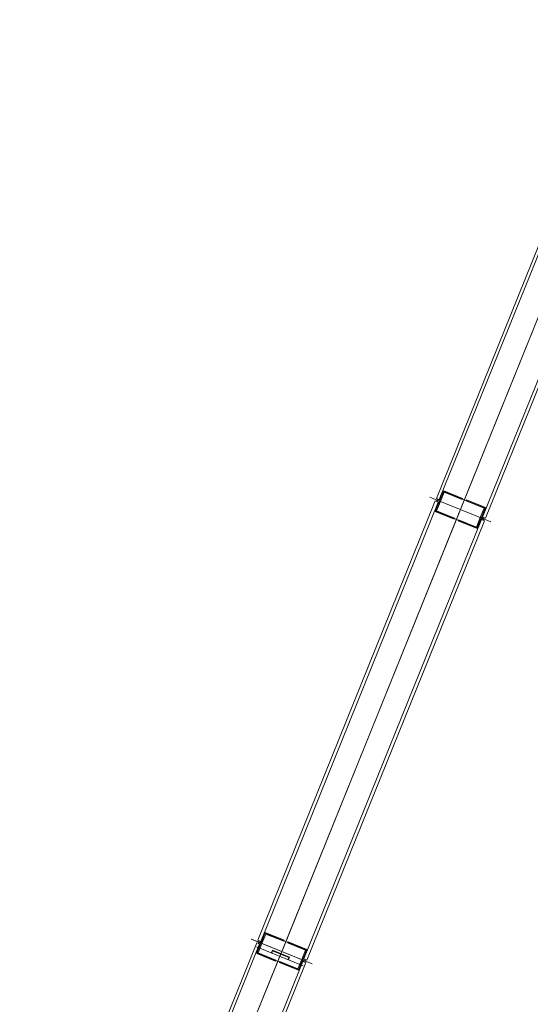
# Model space of a CAD drawing. Header units: millimetres. Extents: x -526411 to -400573, y 47353 to 130199.
# Tile 313 of 543: x -478215 to -477251, y 99799 to 101658. Entities that reach past the tile are written whole.
import ezdxf

# ---------------------------------------------------------------- set-up
doc = ezdxf.new("R2010")
doc.units = ezdxf.units.MM
doc.layers.add('75_--', color=7, linetype='Continuous', lineweight=18)
doc.layers.add('m-pg-03_AI_dwg', color=8, linetype='Continuous', lineweight=18)

# ---------------------------------------------------------------- blocks, each defined once
blk = doc.blocks.new('m-pg-03_AI_dwg_block 6246-645214-3e Verdieping - Percelen telling LI')
at = {"layer": '75_--', "color": 9, "lineweight": 9}
blk.add_line((-537.761, 649.754), (-533.795, 648.152), dxfattribs=at)
blk = doc.blocks.new('m-pg-03_AI_dwg_block 6247-645215-3e Verdieping - Percelen telling LI')
at = {"layer": '75_--', "color": 213, "lineweight": 13, "flags": 128}
blk.add_lwpolyline([(-536.457, 649.227), (-536.384, 649.406), (-536.409, 649.464), (-536.498, 649.244)], close=True, dxfattribs=at)
blk = doc.blocks.new('m-pg-03_AI_dwg_block 6248-645216-3e Verdieping - Percelen telling LI')
at = {"layer": '75_--', "color": 213, "lineweight": 13, "flags": 128}
blk.add_lwpolyline([(-536.384, 649.406), (-535.007, 648.849), (-534.948, 648.874), (-536.409, 649.464)], close=True, dxfattribs=at)
blk = doc.blocks.new('m-pg-03_AI_dwg_block 6249-645217-3e Verdieping - Percelen telling LI')
at = {"layer": '75_--', "color": 213, "lineweight": 13, "flags": 128}
blk.add_lwpolyline([(-535.007, 648.849), (-535.079, 648.67), (-535.037, 648.653), (-534.948, 648.874)], close=True, dxfattribs=at)
blk = doc.blocks.new('m-pg-03_AI_dwg_block 6245-645218-3e Verdieping - Percelen telling LI')
for name in ['m-pg-03_AI_dwg_block 6246-645214-3e Verdieping - Percelen telling LI', 'm-pg-03_AI_dwg_block 6247-645215-3e Verdieping - Percelen telling LI', 'm-pg-03_AI_dwg_block 6248-645216-3e Verdieping - Percelen telling LI', 'm-pg-03_AI_dwg_block 6249-645217-3e Verdieping - Percelen telling LI']:
    blk.add_blockref(name, (0, 0))
blk = doc.blocks.new('m-pg-03_AI_dwg_block 6330-645299-3e Verdieping - Percelen telling LI')
at = {"layer": '75_--', "color": 213, "lineweight": 13}
blk.add_line((-535.601, 649.365), (-520.427, 686.945), dxfattribs=at)
blk = doc.blocks.new('m-pg-03_AI_dwg_block 6331-645300-3e Verdieping - Percelen telling LI')
at = {"layer": '75_--', "color": 9, "lineweight": 9}
blk.add_line((-535.558, 649.469), (-520.469, 686.841), dxfattribs=at)
blk = doc.blocks.new('m-pg-03_AI_dwg_block 6332-645301-3e Verdieping - Percelen telling LI')
at = {"layer": '75_--', "color": 9, "lineweight": 9}
blk.add_line((-522.307, 687.583), (-537.395, 650.211), dxfattribs=at)
blk = doc.blocks.new('m-pg-03_AI_dwg_block 6333-645302-3e Verdieping - Percelen telling LI')
at = {"layer": '75_--', "color": 9, "lineweight": 9}
blk.add_line((-522.557, 687.684), (-537.646, 650.312), dxfattribs=at)
blk = doc.blocks.new('m-pg-03_AI_dwg_block 6334-645303-3e Verdieping - Percelen telling LI')
at = {"layer": '75_--', "color": 9, "lineweight": 9}
blk.add_line((-533.721, 648.728), (-518.632, 686.099), dxfattribs=at)
blk = doc.blocks.new('m-pg-03_AI_dwg_block 6335-645304-3e Verdieping - Percelen telling LI')
at = {"layer": '75_--', "color": 9, "lineweight": 9}
blk.add_line((-533.47, 648.626), (-518.382, 685.998), dxfattribs=at)
blk = doc.blocks.new('m-pg-03_AI_dwg_block 6337-645305-3e Verdieping - Percelen telling LI')
at = {"layer": '75_--', "color": 9, "lineweight": 9}
blk.add_line((-538.189, 650.41), (-533.012, 648.32), dxfattribs=at)
blk = doc.blocks.new('m-pg-03_AI_dwg_block 6338-645306-3e Verdieping - Percelen telling LI')
at = {"layer": '75_--', "color": 213, "lineweight": 13, "flags": 128}
blk.add_lwpolyline([(-537.584, 650.166), (-537.375, 650.082), (-537.038, 650.917), (-533.489, 649.484), (-533.826, 648.649), (-533.575, 648.547)], dxfattribs=at)
blk = doc.blocks.new('m-pg-03_AI_dwg_block 6339-645307-3e Verdieping - Percelen telling LI')
at = {"layer": '75_--', "color": 9, "lineweight": 9}
blk.add_line((-537.646, 650.313), (-537.396, 650.211), dxfattribs=at)
blk = doc.blocks.new('m-pg-03_AI_dwg_block 6340-645308-3e Verdieping - Percelen telling LI')
at = {"layer": '75_--', "color": 9, "lineweight": 9}
blk.add_line((-533.721, 648.728), (-533.47, 648.626), dxfattribs=at)
blk = doc.blocks.new('m-pg-03_AI_dwg_block 6341-645309-3e Verdieping - Percelen telling LI')
at = {"layer": '75_--', "color": 133, "flags": 128}
blk.add_lwpolyline([(-533.617, 648.564), (-533.909, 648.682), (-533.792, 648.732), (-533.583, 648.648)], close=True, dxfattribs=at)
blk = doc.blocks.new('m-pg-03_AI_dwg_block 6342-645310-3e Verdieping - Percelen telling LI')
at = {"layer": '75_--', "color": 133, "flags": 128}
blk.add_lwpolyline([(-533.909, 648.682), (-533.586, 649.483), (-533.469, 649.533), (-533.792, 648.732)], close=True, dxfattribs=at)
blk = doc.blocks.new('m-pg-03_AI_dwg_block 6343-645311-3e Verdieping - Percelen telling LI')
at = {"layer": '75_--', "color": 133, "flags": 128}
blk.add_lwpolyline([(-533.586, 649.483), (-535.109, 650.098), (-535.075, 650.182), (-533.469, 649.533)], close=True, dxfattribs=at)
blk = doc.blocks.new('m-pg-03_AI_dwg_block 6344-645312-3e Verdieping - Percelen telling LI')
at = {"layer": '75_--', "color": 133, "flags": 128}
blk.add_lwpolyline([(-537.584, 650.166), (-537.292, 650.048), (-537.341, 650.165), (-537.55, 650.249)], close=True, dxfattribs=at)
blk = doc.blocks.new('m-pg-03_AI_dwg_block 6345-645313-3e Verdieping - Percelen telling LI')
at = {"layer": '75_--', "color": 133, "flags": 128}
blk.add_lwpolyline([(-537.292, 650.048), (-536.968, 650.849), (-537.018, 650.966), (-537.341, 650.165)], close=True, dxfattribs=at)
blk = doc.blocks.new('m-pg-03_AI_dwg_block 6346-645314-3e Verdieping - Percelen telling LI')
at = {"layer": '75_--', "color": 133, "flags": 128}
blk.add_lwpolyline([(-536.968, 650.849), (-535.445, 650.234), (-535.412, 650.318), (-537.018, 650.966)], close=True, dxfattribs=at)
blk = doc.blocks.new('m-pg-03_AI_dwg_block 6336-645315-3e Verdieping - Percelen telling LI')
for name in ['m-pg-03_AI_dwg_block 6338-645306-3e Verdieping - Percelen telling LI', 'm-pg-03_AI_dwg_block 6345-645313-3e Verdieping - Percelen telling LI', 'm-pg-03_AI_dwg_block 6346-645314-3e Verdieping - Percelen telling LI', 'm-pg-03_AI_dwg_block 6337-645305-3e Verdieping - Percelen telling LI', 'm-pg-03_AI_dwg_block 6339-645307-3e Verdieping - Percelen telling LI', 'm-pg-03_AI_dwg_block 6344-645312-3e Verdieping - Percelen telling LI', 'm-pg-03_AI_dwg_block 6343-645311-3e Verdieping - Percelen telling LI', 'm-pg-03_AI_dwg_block 6342-645310-3e Verdieping - Percelen telling LI', 'm-pg-03_AI_dwg_block 6341-645309-3e Verdieping - Percelen telling LI', 'm-pg-03_AI_dwg_block 6340-645308-3e Verdieping - Percelen telling LI']:
    blk.add_blockref(name, (0, 0))
blk = doc.blocks.new('m-pg-03_AI_dwg_block 6348-645316-3e Verdieping - Percelen telling LI')
at = {"layer": '75_--', "color": 9, "lineweight": 9}
blk.add_line((-517.838, 685.9), (-523.016, 687.991), dxfattribs=at)
blk = doc.blocks.new('m-pg-03_AI_dwg_block 6349-645317-3e Verdieping - Percelen telling LI')
at = {"layer": '75_--', "color": 213, "lineweight": 13, "flags": 128}
blk.add_lwpolyline([(-518.444, 686.145), (-518.652, 686.229), (-518.99, 685.394), (-522.539, 686.827), (-522.202, 687.662), (-522.452, 687.763)], dxfattribs=at)
blk = doc.blocks.new('m-pg-03_AI_dwg_block 6350-645318-3e Verdieping - Percelen telling LI')
at = {"layer": '75_--', "color": 9, "lineweight": 9}
blk.add_line((-518.381, 685.998), (-518.632, 686.099), dxfattribs=at)
blk = doc.blocks.new('m-pg-03_AI_dwg_block 6351-645319-3e Verdieping - Percelen telling LI')
at = {"layer": '75_--', "color": 9, "lineweight": 9}
blk.add_line((-522.307, 687.583), (-522.557, 687.684), dxfattribs=at)
blk = doc.blocks.new('m-pg-03_AI_dwg_block 6352-645320-3e Verdieping - Percelen telling LI')
at = {"layer": '75_--', "color": 133, "flags": 128}
blk.add_lwpolyline([(-522.41, 687.746), (-522.118, 687.628), (-522.235, 687.578), (-522.444, 687.663)], close=True, dxfattribs=at)
blk = doc.blocks.new('m-pg-03_AI_dwg_block 6353-645321-3e Verdieping - Percelen telling LI')
at = {"layer": '75_--', "color": 133, "flags": 128}
blk.add_lwpolyline([(-522.118, 687.628), (-522.442, 686.827), (-522.559, 686.777), (-522.235, 687.578)], close=True, dxfattribs=at)
blk = doc.blocks.new('m-pg-03_AI_dwg_block 6354-645322-3e Verdieping - Percelen telling LI')
at = {"layer": '75_--', "color": 133, "flags": 128}
blk.add_lwpolyline([(-522.442, 686.827), (-520.919, 686.212), (-520.953, 686.129), (-522.559, 686.777)], close=True, dxfattribs=at)
blk = doc.blocks.new('m-pg-03_AI_dwg_block 6355-645323-3e Verdieping - Percelen telling LI')
at = {"layer": '75_--', "color": 133, "flags": 128}
blk.add_lwpolyline([(-518.444, 686.145), (-518.736, 686.263), (-518.686, 686.145), (-518.477, 686.061)], close=True, dxfattribs=at)
blk = doc.blocks.new('m-pg-03_AI_dwg_block 6356-645324-3e Verdieping - Percelen telling LI')
at = {"layer": '75_--', "color": 133, "flags": 128}
blk.add_lwpolyline([(-518.736, 686.263), (-519.059, 685.461), (-519.01, 685.344), (-518.686, 686.145)], close=True, dxfattribs=at)
blk = doc.blocks.new('m-pg-03_AI_dwg_block 6357-645325-3e Verdieping - Percelen telling LI')
at = {"layer": '75_--', "color": 133, "flags": 128}
blk.add_lwpolyline([(-519.059, 685.461), (-520.582, 686.076), (-520.616, 685.993), (-519.01, 685.344)], close=True, dxfattribs=at)
blk = doc.blocks.new('m-pg-03_AI_dwg_block 6347-645326-3e Verdieping - Percelen telling LI')
for name in ['m-pg-03_AI_dwg_block 6348-645316-3e Verdieping - Percelen telling LI', 'm-pg-03_AI_dwg_block 6353-645321-3e Verdieping - Percelen telling LI', 'm-pg-03_AI_dwg_block 6351-645319-3e Verdieping - Percelen telling LI', 'm-pg-03_AI_dwg_block 6349-645317-3e Verdieping - Percelen telling LI', 'm-pg-03_AI_dwg_block 6352-645320-3e Verdieping - Percelen telling LI', 'm-pg-03_AI_dwg_block 6354-645322-3e Verdieping - Percelen telling LI', 'm-pg-03_AI_dwg_block 6357-645325-3e Verdieping - Percelen telling LI', 'm-pg-03_AI_dwg_block 6356-645324-3e Verdieping - Percelen telling LI', 'm-pg-03_AI_dwg_block 6355-645323-3e Verdieping - Percelen telling LI', 'm-pg-03_AI_dwg_block 6350-645318-3e Verdieping - Percelen telling LI']:
    blk.add_blockref(name, (0, 0))
blk = doc.blocks.new('m-pg-03_AI_dwg_block 6386-645355-3e Verdieping - Percelen telling LI')
at = {"layer": '75_--', "color": 213, "lineweight": 13}
blk.add_line((-555.84, 599.261), (-535.606, 649.368), dxfattribs=at)
blk = doc.blocks.new('m-pg-03_AI_dwg_block 6387-645356-3e Verdieping - Percelen telling LI')
at = {"layer": '75_--', "color": 9, "lineweight": 9}
blk.add_line((-555.797, 599.365), (-535.649, 649.263), dxfattribs=at)
blk = doc.blocks.new('m-pg-03_AI_dwg_block 6388-645357-3e Verdieping - Percelen telling LI')
at = {"layer": '75_--', "color": 9, "lineweight": 9}
blk.add_line((-537.486, 650.005), (-557.635, 600.107), dxfattribs=at)
blk = doc.blocks.new('m-pg-03_AI_dwg_block 6389-645358-3e Verdieping - Percelen telling LI')
at = {"layer": '75_--', "color": 9, "lineweight": 9}
blk.add_line((-537.737, 650.106), (-557.885, 600.209), dxfattribs=at)
blk = doc.blocks.new('m-pg-03_AI_dwg_block 6390-645359-3e Verdieping - Percelen telling LI')
at = {"layer": '75_--', "color": 9, "lineweight": 9}
blk.add_line((-553.96, 598.624), (-533.811, 648.521), dxfattribs=at)
blk = doc.blocks.new('m-pg-03_AI_dwg_block 6391-645360-3e Verdieping - Percelen telling LI')
at = {"layer": '75_--', "color": 9, "lineweight": 9}
blk.add_line((-553.71, 598.522), (-533.561, 648.42), dxfattribs=at)
blk = doc.blocks.new('m-pg-03_AI_dwg_block 6404-645372-3e Verdieping - Percelen telling LI')
at = {"layer": '75_--', "color": 9, "lineweight": 9}
blk.add_line((-533.018, 648.322), (-538.195, 650.413), dxfattribs=at)
blk = doc.blocks.new('m-pg-03_AI_dwg_block 6405-645373-3e Verdieping - Percelen telling LI')
at = {"layer": '75_--', "color": 213, "lineweight": 13, "flags": 128}
blk.add_lwpolyline([(-533.623, 648.567), (-533.832, 648.651), (-534.169, 647.816), (-537.718, 649.249), (-537.381, 650.084), (-537.632, 650.185)], dxfattribs=at)
blk = doc.blocks.new('m-pg-03_AI_dwg_block 6406-645374-3e Verdieping - Percelen telling LI')
at = {"layer": '75_--', "color": 9, "lineweight": 9}
blk.add_line((-533.561, 648.42), (-533.811, 648.521), dxfattribs=at)
blk = doc.blocks.new('m-pg-03_AI_dwg_block 6407-645375-3e Verdieping - Percelen telling LI')
at = {"layer": '75_--', "color": 9, "lineweight": 9}
blk.add_line((-537.486, 650.005), (-537.736, 650.106), dxfattribs=at)
blk = doc.blocks.new('m-pg-03_AI_dwg_block 6408-645376-3e Verdieping - Percelen telling LI')
at = {"layer": '75_--', "color": 133, "flags": 128}
blk.add_lwpolyline([(-537.59, 650.168), (-537.298, 650.05), (-537.415, 650.001), (-537.624, 650.085)], close=True, dxfattribs=at)
blk = doc.blocks.new('m-pg-03_AI_dwg_block 6409-645377-3e Verdieping - Percelen telling LI')
at = {"layer": '75_--', "color": 133, "flags": 128}
blk.add_lwpolyline([(-537.298, 650.05), (-537.621, 649.249), (-537.738, 649.199), (-537.415, 650.001)], close=True, dxfattribs=at)
blk = doc.blocks.new('m-pg-03_AI_dwg_block 6410-645378-3e Verdieping - Percelen telling LI')
at = {"layer": '75_--', "color": 133, "flags": 128}
blk.add_lwpolyline([(-537.621, 649.249), (-536.098, 648.634), (-536.132, 648.551), (-537.738, 649.199)], close=True, dxfattribs=at)
blk = doc.blocks.new('m-pg-03_AI_dwg_block 6411-645379-3e Verdieping - Percelen telling LI')
at = {"layer": '75_--', "color": 133, "flags": 128}
blk.add_lwpolyline([(-533.623, 648.567), (-533.915, 648.685), (-533.866, 648.567), (-533.657, 648.483)], close=True, dxfattribs=at)
blk = doc.blocks.new('m-pg-03_AI_dwg_block 6412-645380-3e Verdieping - Percelen telling LI')
at = {"layer": '75_--', "color": 133, "flags": 128}
blk.add_lwpolyline([(-533.915, 648.685), (-534.239, 647.883), (-534.189, 647.766), (-533.866, 648.567)], close=True, dxfattribs=at)
blk = doc.blocks.new('m-pg-03_AI_dwg_block 6413-645381-3e Verdieping - Percelen telling LI')
at = {"layer": '75_--', "color": 133, "flags": 128}
blk.add_lwpolyline([(-534.239, 647.883), (-535.762, 648.498), (-535.795, 648.415), (-534.189, 647.766)], close=True, dxfattribs=at)
blk = doc.blocks.new('m-pg-03_AI_dwg_block 6403-645382-3e Verdieping - Percelen telling LI')
for name in ['m-pg-03_AI_dwg_block 6404-645372-3e Verdieping - Percelen telling LI', 'm-pg-03_AI_dwg_block 6409-645377-3e Verdieping - Percelen telling LI', 'm-pg-03_AI_dwg_block 6407-645375-3e Verdieping - Percelen telling LI', 'm-pg-03_AI_dwg_block 6405-645373-3e Verdieping - Percelen telling LI', 'm-pg-03_AI_dwg_block 6408-645376-3e Verdieping - Percelen telling LI', 'm-pg-03_AI_dwg_block 6410-645378-3e Verdieping - Percelen telling LI', 'm-pg-03_AI_dwg_block 6413-645381-3e Verdieping - Percelen telling LI', 'm-pg-03_AI_dwg_block 6412-645380-3e Verdieping - Percelen telling LI', 'm-pg-03_AI_dwg_block 6411-645379-3e Verdieping - Percelen telling LI', 'm-pg-03_AI_dwg_block 6406-645374-3e Verdieping - Percelen telling LI']:
    blk.add_blockref(name, (0, 0))
blk = doc.blocks.new('m-pg-03_AI_dwg_block 7413-646382-3e Verdieping - Percelen telling LI')
at = {"layer": '75_--', "color": 213, "lineweight": 13}
blk.add_line((-520.421, 686.943), (-503.899, 727.864), dxfattribs=at)
blk = doc.blocks.new('m-pg-03_AI_dwg_block 7414-646383-3e Verdieping - Percelen telling LI')
at = {"layer": '75_--', "color": 9, "lineweight": 9}
blk.add_line((-520.379, 687.047), (-503.941, 727.759), dxfattribs=at)
blk = doc.blocks.new('m-pg-03_AI_dwg_block 7415-646384-3e Verdieping - Percelen telling LI')
at = {"layer": '75_--', "color": 9, "lineweight": 9}
blk.add_line((-505.778, 728.501), (-522.216, 687.789), dxfattribs=at)
blk = doc.blocks.new('m-pg-03_AI_dwg_block 7416-646385-3e Verdieping - Percelen telling LI')
at = {"layer": '75_--', "color": 9, "lineweight": 9}
blk.add_line((-506.029, 728.602), (-522.467, 687.89), dxfattribs=at)
blk = doc.blocks.new('m-pg-03_AI_dwg_block 7417-646386-3e Verdieping - Percelen telling LI')
at = {"layer": '75_--', "color": 9, "lineweight": 9}
blk.add_line((-518.542, 686.306), (-502.104, 727.018), dxfattribs=at)
blk = doc.blocks.new('m-pg-03_AI_dwg_block 7418-646387-3e Verdieping - Percelen telling LI')
at = {"layer": '75_--', "color": 9, "lineweight": 9}
blk.add_line((-518.291, 686.205), (-501.853, 726.916), dxfattribs=at)
blk = doc.blocks.new('m-pg-03_AI_dwg_block 7420-646388-3e Verdieping - Percelen telling LI')
at = {"layer": '75_--', "color": 9, "lineweight": 9}
blk.add_line((-523.01, 687.988), (-517.832, 685.898), dxfattribs=at)
blk = doc.blocks.new('m-pg-03_AI_dwg_block 7421-646389-3e Verdieping - Percelen telling LI')
at = {"layer": '75_--', "color": 213, "lineweight": 13, "flags": 128}
blk.add_lwpolyline([(-522.404, 687.744), (-522.196, 687.66), (-521.859, 688.495), (-518.309, 687.062), (-518.647, 686.227), (-518.396, 686.125)], dxfattribs=at)
blk = doc.blocks.new('m-pg-03_AI_dwg_block 7422-646390-3e Verdieping - Percelen telling LI')
at = {"layer": '75_--', "color": 9, "lineweight": 9}
blk.add_line((-522.467, 687.89), (-522.216, 687.789), dxfattribs=at)
blk = doc.blocks.new('m-pg-03_AI_dwg_block 7423-646391-3e Verdieping - Percelen telling LI')
at = {"layer": '75_--', "color": 9, "lineweight": 9}
blk.add_line((-518.542, 686.306), (-518.291, 686.205), dxfattribs=at)
blk = doc.blocks.new('m-pg-03_AI_dwg_block 7424-646392-3e Verdieping - Percelen telling LI')
at = {"layer": '75_--', "color": 133, "flags": 128}
blk.add_lwpolyline([(-518.438, 686.142), (-518.73, 686.26), (-518.613, 686.31), (-518.404, 686.226)], close=True, dxfattribs=at)
blk = doc.blocks.new('m-pg-03_AI_dwg_block 7425-646393-3e Verdieping - Percelen telling LI')
at = {"layer": '75_--', "color": 133, "flags": 128}
blk.add_lwpolyline([(-518.73, 686.26), (-518.406, 687.061), (-518.289, 687.111), (-518.613, 686.31)], close=True, dxfattribs=at)
blk = doc.blocks.new('m-pg-03_AI_dwg_block 7426-646394-3e Verdieping - Percelen telling LI')
at = {"layer": '75_--', "color": 133, "flags": 128}
blk.add_lwpolyline([(-518.406, 687.061), (-519.929, 687.676), (-519.896, 687.76), (-518.289, 687.111)], close=True, dxfattribs=at)
blk = doc.blocks.new('m-pg-03_AI_dwg_block 7427-646395-3e Verdieping - Percelen telling LI')
at = {"layer": '75_--', "color": 133, "flags": 128}
blk.add_lwpolyline([(-522.404, 687.744), (-522.112, 687.626), (-522.162, 687.743), (-522.371, 687.827)], close=True, dxfattribs=at)
blk = doc.blocks.new('m-pg-03_AI_dwg_block 7428-646396-3e Verdieping - Percelen telling LI')
at = {"layer": '75_--', "color": 133, "flags": 128}
blk.add_lwpolyline([(-522.112, 687.626), (-521.789, 688.427), (-521.838, 688.544), (-522.162, 687.743)], close=True, dxfattribs=at)
blk = doc.blocks.new('m-pg-03_AI_dwg_block 7429-646397-3e Verdieping - Percelen telling LI')
at = {"layer": '75_--', "color": 133, "flags": 128}
blk.add_lwpolyline([(-521.789, 688.427), (-520.266, 687.812), (-520.232, 687.896), (-521.838, 688.544)], close=True, dxfattribs=at)
blk = doc.blocks.new('m-pg-03_AI_dwg_block 7419-646398-3e Verdieping - Percelen telling LI')
for name in ['m-pg-03_AI_dwg_block 7421-646389-3e Verdieping - Percelen telling LI', 'm-pg-03_AI_dwg_block 7428-646396-3e Verdieping - Percelen telling LI', 'm-pg-03_AI_dwg_block 7429-646397-3e Verdieping - Percelen telling LI', 'm-pg-03_AI_dwg_block 7420-646388-3e Verdieping - Percelen telling LI', 'm-pg-03_AI_dwg_block 7422-646390-3e Verdieping - Percelen telling LI', 'm-pg-03_AI_dwg_block 7427-646395-3e Verdieping - Percelen telling LI', 'm-pg-03_AI_dwg_block 7426-646394-3e Verdieping - Percelen telling LI', 'm-pg-03_AI_dwg_block 7425-646393-3e Verdieping - Percelen telling LI', 'm-pg-03_AI_dwg_block 7424-646392-3e Verdieping - Percelen telling LI', 'm-pg-03_AI_dwg_block 7423-646391-3e Verdieping - Percelen telling LI']:
    blk.add_blockref(name, (0, 0))
blk = doc.blocks.new('m-pg-03_AI_dwg-638970-3e Verdieping - Percelen telling LI')
for name in ['m-pg-03_AI_dwg_block 7416-646385-3e Verdieping - Percelen telling LI', 'm-pg-03_AI_dwg_block 7415-646384-3e Verdieping - Percelen telling LI', 'm-pg-03_AI_dwg_block 7413-646382-3e Verdieping - Percelen telling LI', 'm-pg-03_AI_dwg_block 7414-646383-3e Verdieping - Percelen telling LI', 'm-pg-03_AI_dwg_block 7417-646386-3e Verdieping - Percelen telling LI', 'm-pg-03_AI_dwg_block 7418-646387-3e Verdieping - Percelen telling LI', 'm-pg-03_AI_dwg_block 7419-646398-3e Verdieping - Percelen telling LI', 'm-pg-03_AI_dwg_block 6333-645302-3e Verdieping - Percelen telling LI', 'm-pg-03_AI_dwg_block 6332-645301-3e Verdieping - Percelen telling LI', 'm-pg-03_AI_dwg_block 6347-645326-3e Verdieping - Percelen telling LI', 'm-pg-03_AI_dwg_block 6330-645299-3e Verdieping - Percelen telling LI', 'm-pg-03_AI_dwg_block 6331-645300-3e Verdieping - Percelen telling LI', 'm-pg-03_AI_dwg_block 6334-645303-3e Verdieping - Percelen telling LI', 'm-pg-03_AI_dwg_block 6335-645304-3e Verdieping - Percelen telling LI', 'm-pg-03_AI_dwg_block 6336-645315-3e Verdieping - Percelen telling LI', 'm-pg-03_AI_dwg_block 6389-645358-3e Verdieping - Percelen telling LI', 'm-pg-03_AI_dwg_block 6388-645357-3e Verdieping - Percelen telling LI', 'm-pg-03_AI_dwg_block 6403-645382-3e Verdieping - Percelen telling LI', 'm-pg-03_AI_dwg_block 6386-645355-3e Verdieping - Percelen telling LI', 'm-pg-03_AI_dwg_block 6387-645356-3e Verdieping - Percelen telling LI', 'm-pg-03_AI_dwg_block 6245-645218-3e Verdieping - Percelen telling LI', 'm-pg-03_AI_dwg_block 6390-645359-3e Verdieping - Percelen telling LI', 'm-pg-03_AI_dwg_block 6391-645360-3e Verdieping - Percelen telling LI']:
    blk.add_blockref(name, (0, 0))

msp = doc.modelspace()

# ---------------------------------------------------------------- block references
at = {"layer": 'm-pg-03_AI_dwg', "color": 133, "xscale": 22.2068924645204, "yscale": 22.2068924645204, "zscale": 22.2068924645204}
msp.add_blockref('m-pg-03_AI_dwg-638970-3e Verdieping - Percelen telling LI', (-465826.5, 85478), dxfattribs=at)

doc.saveas('drawing.dxf')
